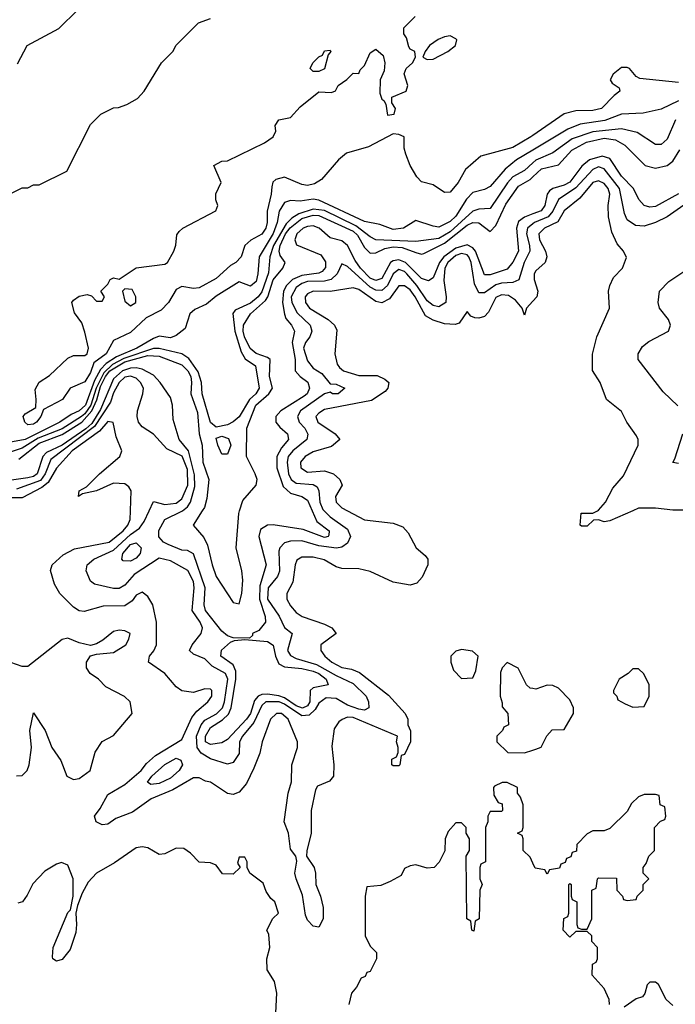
# Model space of a CAD drawing. Header units: inches. Extents: x 2348352 to 2479776, y 460422 to 613655.
# Tile 490 of 590: x 2428201 to 2430499, y 568270 to 571721. Entities that reach past the tile are written whole.
import ezdxf

# ---------------------------------------------------------------- set-up
doc = ezdxf.new("R2010")
doc.units = ezdxf.units.IN
doc.header["$MEASUREMENT"] = 0
for name, color, linetype in [('C4526', 7, 'Continuous'), ('C4527', 7, 'Continuous'), ('C4536', 7, 'Continuous'), ('C4537', 7, 'Continuous')]:
    doc.layers.add(name, color=color, linetype=linetype)

msp = doc.modelspace()

# ---------------------------------------------------------------- linework, layer by layer
at = {"layer": 'C4526', "color": 4}
for points, elevation in [([(2429350.1, 570000), (2429410, 569968.5), (2429510, 569957), (2429543.7, 569943.7), (2429562.8, 569922.8), (2429591, 569870), (2429622.8, 569842.8), (2429631.3, 569830), (2429631.3, 569810), (2429612.1, 569767.9), (2429593.1, 569746.9), (2429570, 569739.6), (2429510, 569749.3), (2429430, 569787.3), (2429390, 569797), (2429330, 569798), (2429310, 569803.7), (2429267.9, 569827.9), (2429230, 569836.9), (2429190, 569838), (2429173.2, 569826.8), (2429166.4, 569810), (2429158.7, 569750), (2429138, 569710), (2429138, 569690), (2429150, 569667.3), (2429170, 569644), (2429191, 569630), (2429270, 569602.4), (2429294.8, 569590), (2429311, 569570), (2429257.3, 569530), (2429256.3, 569510), (2429270.6, 569490), (2429294.9, 569470), (2429330, 569450.4), (2429364.7, 569444.7), (2429392.8, 569432.8), (2429494.4, 569354.4), (2429552, 569290), (2429562, 569270), (2429562, 569250), (2429571.6, 569228.4), (2429571.3, 569190), (2429550, 569146), (2429538, 569142), (2429534, 569110), (2429530, 569106), (2429510, 569106), (2429506, 569110), (2429506, 569130), (2429522, 569138), (2429527.3, 569152.7), (2429528, 569170), (2429522, 569190), (2429526, 569210), (2429370, 569275), (2429350, 569276.8), (2429331, 569269), (2429319.4, 569260.6), (2429303.9, 569236.1), (2429294.9, 569174.9), (2429302.8, 569110), (2429301, 569070), (2429287.3, 569052.7), (2429244.9, 569035.1), (2429238, 569022), (2429223.1, 568950), (2429222.6, 568870), (2429207.9, 568807.9), (2429206.8, 568790), (2429233.1, 568750), (2429238.3, 568730), (2429238.7, 568690), (2429255.8, 568650), (2429264.9, 568610), (2429265.3, 568570), (2429250, 568540.9), (2429230, 568544.5), (2429210, 568565.1), (2429202.9, 568582.9), (2429192.5, 568652.5), (2429169.8, 568709.8), (2429166.2, 568730), (2429172.3, 568772.3), (2429169.6, 568789.6), (2429150, 568814), (2429143, 568870), (2429128.2, 568910), (2429142.6, 569010), (2429153.6, 569050), (2429154.7, 569110), (2429175.1, 569170), (2429175.1, 569190), (2429142, 569270), (2429119, 569290), (2429101, 569290), (2429080.5, 569270), (2429050.8, 569190), (2429043, 569150), (2429021.7, 569098.3), (2428995.8, 569044.2), (2428970, 569014), (2428950, 569005.6), (2428930, 569009.6), (2428870, 569049.2), (2428852.3, 569052.3), (2428830, 569064), (2428810, 569064), (2428737.6, 569022.4), (2428661.6, 568990), (2428596.7, 568943.3), (2428538.4, 568921.6), (2428510, 568901.2), (2428490, 568899.3), (2428469, 568910), (2428464, 568930), (2428483.7, 568956.3), (2428510, 569005.5), (2428570, 569040.3), (2428627.3, 569090), (2428645.7, 569114.3), (2428677.7, 569142.3), (2428770, 569198.8), (2428804.9, 569275.1), (2428822.5, 569297.5), (2428861.2, 569330), (2428874.5, 569350), (2428874.5, 569370), (2428870, 569375.1), (2428850, 569376), (2428810, 569362.7), (2428770, 569369.2), (2428750, 569382.7), (2428709.7, 569429.7), (2428653.2, 569470), (2428656, 569490), (2428671.3, 569508.7), (2428680.5, 569530), (2428680.5, 569610), (2428667.8, 569670), (2428650, 569699.3), (2428630, 569715.1), (2428610, 569703.7), (2428595.9, 569684.1), (2428570, 569666.6), (2428493.8, 569666.2), (2428427.2, 569647.2), (2428410, 569649.4), (2428390, 569662.7), (2428342, 569710), (2428323.1, 569743.1), (2428308.9, 569791.1), (2428315.3, 569810), (2428354.2, 569845.8), (2428393.5, 569866.5), (2428515.1, 569890), (2428563.9, 569930), (2428579.8, 569950), (2428588.5, 569970), (2428589.4, 570000)], 72), ([(2429268.7, 570000), (2429290, 569979), (2429350, 569935.8), (2429360.3, 569910), (2429350, 569886), (2429330, 569872.4), (2429311.2, 569868.8), (2429250, 569877.3), (2429190, 569894.6), (2429150, 569893.5), (2429130, 569887.3), (2429112.7, 569870), (2429110, 569858), (2429112.1, 569787.9), (2429105.3, 569770), (2429072.7, 569730), (2429070.2, 569690), (2429111, 569631), (2429130, 569590.6), (2429156.3, 569570), (2429140.3, 569510), (2429150, 569493), (2429170, 569482.8), (2429241.7, 569461.7), (2429310, 569422.5), (2429370, 569394.9), (2429415.2, 569350), (2429424.2, 569330), (2429425.5, 569310), (2429410, 569301.1), (2429390, 569304.8), (2429350, 569318.2), (2429310, 569342.4), (2429275.9, 569344.1), (2429250, 569326.3), (2429236.7, 569303.3), (2429215.8, 569284.2), (2429190, 569281), (2429130, 569322), (2429111.1, 569330), (2429064.4, 569330), (2429050, 569318), (2429022, 569258), (2428982.4, 569210), (2428971.6, 569190), (2428970.2, 569149.8), (2428950, 569118), (2428930, 569112.3), (2428870, 569131.1), (2428837.4, 569150), (2428823.2, 569170), (2428821.3, 569210), (2428836.8, 569250), (2428850, 569266), (2428891.4, 569288.6), (2428912.2, 569310), (2428919.1, 569330), (2428930.6, 569410), (2428922.9, 569430), (2428875.9, 569455.9), (2428850, 569480.7), (2428810, 569498), (2428796, 569510), (2428805.6, 569530), (2428837.4, 569570), (2428841.7, 569590), (2428833.5, 569610), (2428806.3, 569650), (2428813.3, 569730), (2428810, 569752.7), (2428790.8, 569790.8), (2428730, 569825.1), (2428690, 569834), (2428603, 569777), (2428570, 569739.5), (2428550, 569727.8), (2428530, 569728), (2428463.3, 569743.3), (2428450, 569753.2), (2428434.5, 569790), (2428438, 569810), (2428460.9, 569830), (2428530, 569862.3), (2428590, 569917.1), (2428621.5, 569938.5), (2428637.4, 569962.6), (2428655, 570000)], 68), ([(2429226.7, 570000), (2429243, 569963), (2429286, 569930), (2429284.9, 569915.1), (2429282.8, 569910), (2429270, 569906.8), (2429194.3, 569934.3), (2429090, 569951.2), (2429070, 569949.6), (2429045.1, 569934.9), (2429039.5, 569910), (2429064.9, 569810), (2429043.3, 569736.7), (2429041.4, 569690), (2429061.2, 569630), (2429062.7, 569610), (2429039.4, 569580.6), (2429017.3, 569570), (2429016.8, 569563.2), (2429006.8, 569553.2), (2428950, 569555.1), (2428930, 569562), (2428910, 569577.6), (2428852.9, 569650), (2428847.9, 569670), (2428851.3, 569730), (2428810, 569849.7), (2428790, 569860.4), (2428770, 569861.7), (2428721.4, 569881.4), (2428705.1, 569890), (2428688.5, 569908.5), (2428689.2, 569930.8), (2428710.5, 569969.5), (2428770, 569998.5), (2428771.9, 570000)], 64), ([(2428841.4, 570000), (2428809.7, 569950), (2428846.5, 569906.5), (2428859.9, 569879.9), (2428875.6, 569810), (2428890, 569769.7), (2428950, 569679), (2428970, 569674), (2428980.3, 569710), (2428983.7, 569756.3), (2428980.2, 569790), (2428960.2, 569870), (2428969.2, 569990.8), (2428972.1, 570000)], 56), ([(2428190, 569071.3), (2428210, 569072), (2428228, 569090), (2428234, 569110), (2428242.7, 569170), (2428237.2, 569230), (2428250, 569292), (2428290.5, 569230.5), (2428314, 569170), (2428345.2, 569125.2), (2428366, 569070), (2428390, 569058), (2428410, 569062), (2428448, 569090), (2428465.6, 569154.4), (2428490, 569192), (2428530, 569212), (2428595.3, 569290), (2428588, 569330), (2428569.1, 569349.1), (2428503.1, 569383.1), (2428478, 569410), (2428448, 569430), (2428435.3, 569450), (2428435.3, 569470), (2428450, 569492), (2428470, 569498), (2428530, 569503.8), (2428573.2, 569530), (2428584, 569550), (2428588, 569570), (2428570, 569579), (2428550, 569581.2), (2428530, 569577.2), (2428493, 569547), (2428470, 569533.2), (2428450, 569528), (2428410, 569537.2), (2428370, 569553.2), (2428350, 569548.7), (2428230, 569454), (2428210, 569454), (2428170, 569468)], 76), ([(2430000, 569376.7), (2429990, 569378), (2429978, 569390), (2429948.4, 569448.4), (2429910, 569468), (2429892, 569450), (2429886.4, 569433.6), (2429884.7, 569350), (2429892.7, 569327.3), (2429892.7, 569312.7), (2429912, 569290), (2429914, 569250), (2429898, 569242), (2429894, 569230), (2429874, 569210), (2429874, 569190), (2429912.7, 569152.7), (2429970, 569151.3), (2430000, 569161.3)], 76), ([(2430000, 568764.9), (2429990, 568786), (2429966, 568810), (2429966, 568850), (2429962, 568862), (2429946, 568870), (2429962, 568878), (2429966, 568890), (2429966, 568970), (2429956.4, 568996.4), (2429946, 569010), (2429946, 569030), (2429910, 569048), (2429892.7, 569047.3), (2429865.4, 569034.6), (2429862, 569030), (2429863.6, 569003.6), (2429878, 568978), (2429892.7, 568972.7), (2429894, 568950), (2429890, 568946), (2429850, 568946), (2429842, 568930), (2429842, 568910), (2429834, 568890), (2429834, 568770), (2429818, 568762), (2429814, 568750), (2429814, 568710), (2429822, 568690), (2429814, 568670), (2429812, 568570), (2429798, 568562), (2429792.7, 568527.3), (2429786, 568530), (2429782, 568562), (2429768, 568570), (2429766, 568790), (2429778, 568810), (2429778, 568850), (2429766, 568870), (2429766, 568890), (2429750, 568906), (2429730, 568906), (2429703.6, 568876.4), (2429692, 568850), (2429691.6, 568808.4), (2429671.6, 568768.4), (2429654, 568750), (2429630, 568748), (2429590, 568759), (2429570, 568755.3), (2429550, 568746), (2429538, 568722), (2429499.6, 568700.4), (2429467.3, 568687.3), (2429418, 568682), (2429412, 568650), (2429412, 568510), (2429430, 568474), (2429451.6, 568451.6), (2429452, 568430), (2429430, 568386), (2429418, 568382), (2429412, 568368), (2429398, 568362), (2429382, 568330), (2429364.7, 568310), (2429354.8, 568270)], 76), ([(2429095.3, 568170), (2429102, 568310), (2429094, 568350), (2429068.4, 568391.6), (2429068, 568430), (2429078, 568470), (2429074.6, 568514.6), (2429068, 568530), (2429088.7, 568571.3), (2429108, 568590), (2429095.3, 568630), (2429081.2, 568641.2), (2429065.2, 568665.2), (2429054.5, 568694.5), (2429008, 568730), (2428998, 568750), (2428998, 568770), (2428990, 568786), (2428970, 568786), (2428964.7, 568764.7), (2428974, 568750), (2428950, 568726), (2428912.7, 568727.3), (2428890, 568758), (2428870, 568766), (2428830, 568768), (2428800.4, 568800.4), (2428776.4, 568816.4), (2428750, 568818), (2428710, 568798), (2428690, 568795.3), (2428650, 568819), (2428630, 568822), (2428610, 568819), (2428533.7, 568766.3), (2428471, 568730), (2428441.1, 568698.9), (2428419.8, 568660.2), (2428403.6, 568616.4), (2428398, 568590), (2428401, 568550), (2428398, 568522), (2428378, 568462), (2428350, 568428), (2428330, 568422), (2428318, 568430), (2428316.4, 568436.4), (2428319, 568470), (2428370, 568592), (2428379, 568601), (2428389, 568650), (2428388.7, 568710), (2428370, 568758), (2428347.3, 568767.3), (2428330, 568762), (2428290, 568737.2), (2428246.9, 568693.1), (2428227.5, 568652.5), (2428211.3, 568630), (2428195.3, 568624.7)], 76)]:
    msp.add_lwpolyline(points, dxfattribs=dict(at, elevation=elevation))
for points, elevation in [([(2428590, 569823.5), (2428564.2, 569824.2), (2428559.5, 569830), (2428562.3, 569850), (2428590, 569882.2), (2428610, 569887.6), (2428627.6, 569870), (2428623.2, 569850), (2428610, 569834)], 64), ([(2429192.2, 569307.8), (2429170, 569316.5), (2429130, 569344.5), (2429110, 569351.1), (2429070, 569357.9), (2429050, 569356.5), (2429036.9, 569350), (2429024.8, 569335.2), (2429010.1, 569289.9), (2428996.8, 569270), (2428930, 569198.3), (2428910, 569186.9), (2428870, 569180.4), (2428852, 569190), (2428852.4, 569210), (2428870, 569240.2), (2428912.3, 569267.7), (2428932.7, 569287.3), (2428942.3, 569310), (2428959.3, 569410), (2428958.5, 569438.5), (2428950, 569459.8), (2428906.3, 569490), (2428908.4, 569511.6), (2428940.5, 569539.5), (2428954.3, 569545.7), (2428990.6, 569549.4), (2429070, 569542), (2429089.2, 569529.2), (2429097.8, 569490), (2429110, 569464), (2429130, 569453.4), (2429190, 569447.2), (2429230, 569438), (2429250.2, 569430), (2429276, 569410), (2429282, 569390), (2429230, 569379.2), (2429219.6, 569370), (2429217.8, 569330), (2429210, 569316.4)], 64), ([(2429750, 569514), (2429730, 569508), (2429712, 569490), (2429712, 569470), (2429722, 569442), (2429750, 569412), (2429790, 569414), (2429800.4, 569439.6), (2429808, 569490), (2429788.4, 569508.4)], 76), ([(2428660.5, 569040.5), (2428649.5, 569049.5), (2428664, 569070), (2428710, 569111.3), (2428750, 569132.7), (2428766.6, 569126.6), (2428771.4, 569110), (2428760.3, 569090), (2428730, 569062.7), (2428690, 569043.8)], 68)]:
    msp.add_lwpolyline(points, close=True, dxfattribs=dict(at, elevation=elevation))
at = {"layer": 'C4527', "color": 4}
for points, elevation in [([(2428110, 571082), (2428210, 571132), (2428230, 571132), (2428250, 571142), (2428270, 571142), (2428366, 571190), (2428450, 571354), (2428486, 571390), (2428530, 571412), (2428547.3, 571412.7), (2428576.4, 571423.6), (2428614.6, 571445.4), (2428638, 571470), (2428698, 571570), (2428738, 571610), (2428750, 571632), (2428828, 571710), (2428870, 571724.7)], 48), ([(2428193.6, 571566.4), (2428228, 571630), (2428338, 571690), (2428404.7, 571755.3)], 52), ([(2430000, 571314.9), (2429993, 571310), (2429930, 571273), (2429817.2, 571242.8), (2429763.6, 571196.4), (2429738.4, 571150), (2429710, 571116), (2429690, 571115.1), (2429650, 571142), (2429610, 571152.7), (2429592.7, 571170), (2429569.3, 571210), (2429555.1, 571250), (2429549.2, 571270.8), (2429549, 571310), (2429530, 571318.4), (2429510, 571320.9), (2429424, 571276), (2429346.9, 571253.1), (2429318.5, 571230), (2429258.7, 571161.3), (2429234.5, 571145.5), (2429210, 571140.4), (2429190, 571143.1), (2429130, 571169.7), (2429099, 571161), (2429088.7, 571151.3), (2429084.8, 571135.2), (2429083.2, 571110), (2429069, 571050), (2429069.1, 571010), (2429063.6, 570990), (2429050, 570969.7), (2429011.8, 570948.2), (2428990.8, 570930), (2428977.3, 570890), (2428958.8, 570870), (2428939.9, 570860.1), (2428890, 570814), (2428830, 570781.2), (2428810, 570779), (2428770, 570786), (2428750, 570776), (2428722.8, 570730), (2428697, 570703), (2428644.4, 570675.6), (2428590, 570625.2), (2428530, 570597.2), (2428504, 570550), (2428461.7, 570518.3), (2428450, 570484.5), (2428430, 570452.3), (2428378, 570430), (2428350.8, 570390), (2428285.2, 570354.8), (2428275.5, 570330), (2428260.7, 570310), (2428250, 570303.6), (2428230, 570301.2), (2428219, 570310), (2428214, 570330), (2428220.2, 570339.8), (2428257.5, 570362.5), (2428259.5, 570390), (2428255.1, 570424.9), (2428269.6, 570450.4), (2428305.4, 570474.6), (2428370, 570534.8), (2428390, 570544), (2428430, 570544.7), (2428438, 570550), (2428442, 570570), (2428430, 570626), (2428419, 570659), (2428393.6, 570693.6), (2428384, 570730), (2428390, 570738), (2428410, 570752), (2428438, 570758), (2428452.7, 570752.7), (2428470, 570734), (2428490, 570734), (2428498, 570750), (2428486, 570770), (2428510, 570794), (2428518, 570810), (2428530, 570816), (2428550, 570812), (2428610, 570851), (2428710, 570864), (2428719, 570870), (2428742, 570910), (2428749, 570931), (2428752.5, 570967.5), (2428760.7, 570979.3), (2428773.2, 570990), (2428889, 571051), (2428895.3, 571070), (2428889, 571090), (2428888.9, 571111.1), (2428908, 571150), (2428882, 571210), (2428910, 571224.7), (2428930, 571226), (2429059, 571290), (2429089.2, 571310), (2429099.3, 571330), (2429097.2, 571350), (2429109.5, 571370.5), (2429150, 571378.8), (2429184.4, 571415.6), (2429250, 571467.7), (2429294, 571466), (2429308.7, 571471.3), (2429318, 571490), (2429348.4, 571511.6), (2429370, 571534), (2429390, 571532), (2429394.5, 571545.5), (2429410, 571561), (2429430, 571604.7), (2429450, 571618), (2429475.6, 571595.6), (2429481.6, 571570), (2429478.8, 571541.2), (2429464.4, 571510), (2429463.7, 571463.7), (2429470, 571442), (2429478, 571438), (2429484.7, 571424.7), (2429490, 571386), (2429514, 571390), (2429518, 571410), (2429506, 571430), (2429506, 571450), (2429555.3, 571470), (2429562, 571490), (2429548.4, 571531.6), (2429555.3, 571550), (2429578, 571570), (2429588, 571590), (2429586, 571610), (2429570, 571618), (2429565.6, 571625.6), (2429557.2, 571657.2), (2429548, 571672), (2429547.3, 571692.7), (2429587.3, 571732.7)], 44), ([(2430000, 571264.3), (2429943.1, 571230), (2429902.5, 571197.5), (2429850, 571137), (2429830, 571125.6), (2429790, 571115.1), (2429767.6, 571092.4), (2429730, 571032.6), (2429710, 571013.7), (2429670, 570994.3), (2429650, 570996.9), (2429590, 571017.2), (2429546, 570990), (2429510, 570986), (2429463.3, 571003.3), (2429410, 571013.3), (2429250, 571088.9), (2429230, 571092.3), (2429184.9, 571084.9), (2429150, 571087.3), (2429130, 571080.9), (2429110.2, 571049.8), (2429104.1, 571010), (2429090, 570971.2), (2429041.2, 570890), (2429036.5, 570830), (2429030, 570803.7), (2429010, 570787.3), (2428970, 570802.9), (2428890, 570752.6), (2428855.8, 570724.2), (2428814.6, 570705.4), (2428798, 570690), (2428781.7, 570638.3), (2428750, 570614), (2428730, 570606.3), (2428690, 570611.8), (2428670, 570604), (2428611.6, 570570), (2428541, 570539), (2428504.4, 570515.6), (2428484.9, 570495.1), (2428463.4, 570456.6), (2428431.6, 570370), (2428410, 570350.8), (2428382.2, 570337.8), (2428342, 570310), (2428221.1, 570250), (2428150, 570236.4)], 48), ([(2430000, 571219.6), (2429970, 571192.6), (2429930, 571169.8), (2429910.8, 571149.2), (2429850, 571059.6), (2429810, 571057.4), (2429790, 571049.8), (2429710, 570977.5), (2429670, 570954.6), (2429590, 570943.5), (2429450, 570949.8), (2429430, 570959.7), (2429379, 570999), (2429270, 571051.9), (2429230, 571056.8), (2429179.5, 571040.5), (2429154.6, 571025.4), (2429134.9, 571005.1), (2429091.3, 570930), (2429078, 570890), (2429073.4, 570833.4), (2429050, 570767.1), (2429037.2, 570750), (2429010, 570727.9), (2428956.8, 570703.2), (2428948.1, 570691.9), (2428955, 570630), (2428977, 570557), (2428992, 570532), (2429027.7, 570507.7), (2429040.2, 570430), (2429028.7, 570410), (2429006.3, 570390), (2428970, 570329.6), (2428950, 570311.6), (2428930, 570301.2), (2428890, 570293.2), (2428870, 570309), (2428841.1, 570410), (2428838, 570450), (2428826.6, 570486.6), (2428793.6, 570533.6), (2428770, 570549.8), (2428690, 570568.6), (2428670, 570568.2), (2428565.8, 570534.2), (2428526.8, 570513.2), (2428496, 570484), (2428469.2, 570430), (2428451.1, 570370), (2428430, 570339.3), (2428418.3, 570330), (2428350, 570287.3), (2428266.1, 570253.9), (2428210, 570218.9), (2428130, 570194.3)], 52), ([(2428972.1, 570000), (2428983.7, 570036.3), (2429030.2, 570089.8), (2429033.1, 570110), (2429027.2, 570130), (2428996.1, 570190), (2428997.2, 570290), (2429029.3, 570370), (2429074.6, 570410), (2429087.7, 570430), (2429076.9, 570470), (2429079.5, 570530), (2429070, 570537.7), (2429030, 570551), (2429008.6, 570568.6), (2428989.5, 570610), (2428984.6, 570630), (2428986.2, 570650), (2429010.2, 570690), (2429062.5, 570737.5), (2429070.6, 570749.4), (2429090, 570809.8), (2429123.6, 570850), (2429132.2, 570870), (2429114.8, 570894.8), (2429110.9, 570910), (2429114.1, 570930), (2429133, 570970), (2429148.8, 570991.2), (2429190, 571023.8), (2429230, 571036), (2429250, 571034.9), (2429370, 570979.9), (2429385.6, 570965.6), (2429410, 570923), (2429430, 570902.3), (2429450, 570904.2), (2429480.9, 570919.1), (2429510, 570924.9), (2429542.2, 570922.2), (2429590, 570904.6), (2429610, 570899.8), (2429617.8, 570902.2), (2429690, 570938.2), (2429770, 571000.6), (2429790, 571009.8), (2429810, 571008.6), (2429850, 570979.3), (2429870, 570999.5), (2429905.3, 571074.7), (2429950, 571137.7), (2429990, 571160.4), (2430000, 571169.9)], 56), ([(2430000, 571040.4), (2429970.8, 571029.2), (2429950, 571014), (2429942.3, 570990), (2429949, 570910), (2429930, 570871.8), (2429910, 570846.6), (2429850, 570826.9), (2429830, 570827.3), (2429799, 570910), (2429790, 570922), (2429770, 570932.3), (2429730, 570919.9), (2429687.9, 570890), (2429672.8, 570870), (2429650, 570816.2), (2429634, 570806), (2429610, 570813.8), (2429553.6, 570870), (2429530, 570878.9), (2429510, 570876.3), (2429501.2, 570870), (2429470, 570814.3), (2429450, 570806.5), (2429430, 570815), (2429395.4, 570850), (2429376.7, 570876.7), (2429350, 570929.7), (2429330, 570946.4), (2429290, 570956.1), (2429250.8, 570990), (2429230, 570998.2), (2429210, 570996.7), (2429194.7, 570990), (2429173, 570970), (2429165.6, 570950), (2429171.7, 570931.7), (2429257, 570897), (2429273, 570873), (2429272.6, 570852.6), (2429261.3, 570838.7), (2429250, 570832.9), (2429190, 570824.2), (2429157.7, 570810), (2429136.5, 570790), (2429126.4, 570770), (2429122.7, 570730), (2429128.9, 570688.9), (2429133.7, 570673.7), (2429154.4, 570650), (2429164.2, 570630), (2429155.9, 570590), (2429167.2, 570530), (2429167.2, 570490), (2429184.4, 570470), (2429211, 570451), (2429216.9, 570430), (2429208.9, 570410), (2429198.7, 570401.3), (2429117.1, 570350), (2429099.5, 570330), (2429099.5, 570310), (2429112.7, 570292.7), (2429140.5, 570270), (2429143.1, 570250), (2429119.3, 570220.7), (2429102.6, 570190), (2429102.9, 570150), (2429124.7, 570084.7), (2429150, 570062), (2429190.2, 570050.2), (2429210, 570037.6), (2429226.7, 570000)], 64), ([(2430000, 571005.7), (2429980.7, 570990), (2429977.1, 570970), (2429988.4, 570930), (2429989.2, 570910), (2429969.2, 570870), (2429950.2, 570809.8), (2429930, 570800.4), (2429890, 570798), (2429870, 570791.7), (2429830, 570763.5), (2429810, 570763.6), (2429795.4, 570795.4), (2429783.9, 570870), (2429775.9, 570890), (2429770, 570896.8), (2429750, 570901.4), (2429730, 570895), (2429701.4, 570870), (2429691, 570850), (2429687.5, 570807.5), (2429696.5, 570750), (2429694.4, 570730), (2429670, 570715.1), (2429650, 570718.9), (2429630, 570735.8), (2429593.5, 570790), (2429557.8, 570830), (2429550, 570838.2), (2429530, 570846), (2429510.2, 570829.8), (2429490.7, 570789.3), (2429470, 570771.7), (2429450, 570773.2), (2429430, 570783.4), (2429350, 570856.2), (2429330, 570866), (2429314, 570830), (2429293, 570810), (2429270, 570804.8), (2429210, 570803.2), (2429190, 570796.8), (2429170, 570782.3), (2429153, 570750), (2429155, 570730), (2429174.2, 570694.2), (2429219.5, 570650), (2429225.7, 570630), (2429218.7, 570610), (2429202.6, 570590), (2429196.5, 570570), (2429210, 570525.5), (2429230, 570500.3), (2429260.6, 570480.6), (2429290, 570444.7), (2429310, 570444), (2429340.7, 570430), (2429318, 570410), (2429298, 570410), (2429290, 570415.3), (2429270, 570409.6), (2429186, 570350), (2429174.9, 570330), (2429180.3, 570310), (2429200.3, 570290), (2429211.7, 570268.3), (2429207.2, 570250), (2429158.3, 570210), (2429142.8, 570190), (2429139.2, 570170), (2429143.8, 570130), (2429153.1, 570110), (2429170, 570096.9), (2429230, 570092.6), (2429243.6, 570083.6), (2429250.2, 570070.2), (2429253.2, 570030), (2429264.3, 570004.3), (2429268.7, 570000)], 68), ([(2430000, 570734.8), (2429978, 570710), (2429970, 570686), (2429962, 570710), (2429938.5, 570738.5), (2429914, 570754), (2429890, 570757.3), (2429870, 570747.3), (2429844.2, 570695.8), (2429830, 570680.9), (2429810, 570675.1), (2429796.5, 570676.5), (2429782, 570682), (2429770, 570698), (2429742, 570658), (2429727.5, 570652.5), (2429690, 570655.6), (2429650, 570667.6), (2429623.7, 570683.7), (2429587.8, 570750), (2429570, 570774), (2429550, 570788.5), (2429530, 570788), (2429497, 570743), (2429470, 570728.2), (2429450, 570733.3), (2429390, 570775.3), (2429370, 570781.1), (2429290, 570768.5), (2429230, 570769.6), (2429210, 570760.7), (2429201.3, 570750), (2429203.1, 570730), (2429217.1, 570710), (2429283, 570670), (2429304.9, 570650), (2429313.4, 570633.4), (2429306.4, 570550), (2429313.7, 570513.7), (2429321.7, 570501.7), (2429336.3, 570490), (2429390, 570474.3), (2429454.3, 570474.3), (2429481.6, 570461.6), (2429494.8, 570450), (2429491, 570430), (2429482.4, 570417.6), (2429434, 570386), (2429270, 570354.5), (2429250, 570342), (2429239.3, 570330), (2429246.4, 570310), (2429306.8, 570270), (2429322.8, 570250), (2429294.4, 570225.6), (2429230, 570206), (2429202, 570190), (2429186, 570170), (2429187, 570150), (2429210, 570135.8), (2429270, 570140.3), (2429300.7, 570130), (2429322.8, 570110), (2429331.3, 570090), (2429308.2, 570050), (2429310.6, 570030), (2429330, 570010.6), (2429350.1, 570000)], 72), ([(2428198.7, 570181.3), (2428270, 570237.3), (2428350, 570267.2), (2428418.9, 570310), (2428454.1, 570350), (2428471.7, 570388.3), (2428485, 570435), (2428501.9, 570470), (2428517.3, 570490), (2428570, 570522.3), (2428650, 570543.7), (2428690, 570542), (2428770, 570511.6), (2428790.4, 570490.4), (2428801, 570470), (2428803.9, 570450), (2428800.6, 570410), (2428824.1, 570344.1), (2428829.8, 570270), (2428841.4, 570230), (2428842.8, 570170), (2428864.6, 570110), (2428856.9, 570043.1), (2428848.6, 570011.4), (2428841.4, 570000)], 56), ([(2428771.9, 570000), (2428790, 570014.4), (2428800.2, 570030), (2428815, 570085), (2428813.8, 570126.2), (2428792.5, 570210), (2428759.8, 570250), (2428739.4, 570319.4), (2428737.4, 570370), (2428730, 570397.2), (2428694, 570450), (2428670, 570475.1), (2428630, 570496.8), (2428610, 570501.4), (2428590, 570499.7), (2428562.2, 570490), (2428530, 570462.6), (2428484.6, 570355.4), (2428453.7, 570306.3), (2428432.8, 570287.2), (2428350, 570230.4), (2428295.7, 570204.3), (2428283, 570190), (2428262.8, 570130), (2428250, 570120.6), (2428230, 570115), (2428130, 570101)], 64), ([(2428655, 570000), (2428670, 570032), (2428710, 570022), (2428750, 570026.9), (2428770, 570042), (2428790.4, 570089.6), (2428790, 570145.2), (2428771.3, 570191.3), (2428717.4, 570217.4), (2428670, 570268.7), (2428630, 570294), (2428617.2, 570310), (2428612.7, 570330), (2428614.5, 570350), (2428633, 570410), (2428634.7, 570430), (2428625.1, 570450), (2428610, 570465.1), (2428590, 570471.6), (2428570, 570467.8), (2428549.4, 570450), (2428530, 570413.3), (2428519.6, 570380.4), (2428464.1, 570295.9), (2428310, 570179.8), (2428291, 570129), (2428273.8, 570106.2), (2428190, 570075.2)], 68), ([(2428589.4, 570000), (2428591.6, 570070), (2428583.6, 570083.6), (2428570, 570094), (2428530, 570096.2), (2428470, 570069.5), (2428421, 570059), (2428408, 570050), (2428409.3, 570070), (2428435.5, 570084.5), (2428480.9, 570130), (2428552, 570190), (2428559.5, 570210), (2428539.1, 570259.1), (2428529.4, 570309.4), (2428510, 570313.3), (2428481.2, 570278.8), (2428385.6, 570210), (2428330, 570149.6), (2428301.2, 570098.8), (2428278.7, 570081.3), (2428210, 570045.6), (2428110, 570045.7)], 72)]:
    msp.add_lwpolyline(points, dxfattribs=dict(at, elevation=elevation))
for points, elevation in [([(2429710, 571664), (2429690, 571661.2), (2429667.9, 571652.1), (2429638, 571630), (2429622, 571610), (2429614, 571590), (2429630, 571582), (2429650, 571582.8), (2429702, 571610), (2429728.7, 571630), (2429733.2, 571650), (2429730, 571654)], 44), ([(2429230, 571539), (2429219, 571550), (2429229.3, 571570), (2429250, 571591), (2429263.1, 571596.9), (2429270, 571611.3), (2429290, 571614), (2429292, 571610), (2429282, 571598), (2429270, 571548.7), (2429250, 571539)], 44), ([(2428570, 570778), (2428562, 570770), (2428570, 570734), (2428590, 570718), (2428608, 570730), (2428608.7, 570750), (2428595.3, 570775.3)], 44), ([(2428910, 570198), (2428895.3, 570230), (2428890, 570254), (2428910, 570262), (2428932.8, 570252.8), (2428941, 570230), (2428930, 570198)], 52)]:
    msp.add_lwpolyline(points, close=True, dxfattribs=dict(at, elevation=elevation))
at = {"layer": 'C4536', "color": 4}
for points, elevation in [([(2430350.4, 570000), (2430270, 569964.5), (2430250, 569961.2), (2430230, 569968), (2430212.7, 569967.3), (2430190, 569946), (2430170, 569946), (2430166, 569950), (2430168.7, 569991.3), (2430210, 569992), (2430226, 570000)], 72), ([(2430000, 569161.3), (2430010, 569164.7), (2430028.4, 569171.6), (2430048.4, 569211.6), (2430067.3, 569232.7), (2430110, 569234), (2430142, 569290), (2430142, 569310), (2430130, 569338), (2430090, 569378), (2430070, 569388), (2430050, 569388.7), (2430010, 569375.3), (2430000, 569376.7)], 76), ([(2430268, 568270), (2430267.3, 568287.3), (2430250, 568326), (2430207.3, 568372.7), (2430208.4, 568411.6), (2430222, 568418), (2430226, 568430), (2430226, 568470), (2430206, 568490), (2430206, 568510), (2430190, 568526), (2430150, 568526), (2430130, 568506), (2430106, 568530), (2430108.4, 568571.6), (2430122, 568578), (2430126, 568590), (2430126, 568690), (2430130, 568694), (2430134, 568690), (2430134, 568650), (2430138, 568638), (2430154, 568630), (2430154, 568550), (2430158, 568538), (2430170, 568534), (2430190, 568534), (2430206, 568570), (2430206, 568670), (2430222, 568678), (2430226, 568710), (2430230, 568714), (2430292.7, 568712.7), (2430294, 568670), (2430314, 568650), (2430318, 568638), (2430330, 568634), (2430362, 568638), (2430366, 568650), (2430386, 568670), (2430386, 568690), (2430406, 568710), (2430386, 568730), (2430386, 568750), (2430396.4, 568763.6), (2430406, 568790), (2430426, 568810), (2430426, 568890), (2430447.3, 568912.7), (2430462, 568918), (2430466, 568930), (2430462, 568962), (2430446, 568970), (2430442, 569002), (2430430, 569006), (2430390, 569006), (2430370, 568998), (2430345.4, 568974.6), (2430330, 568946), (2430270, 568886), (2430250, 568878), (2430210, 568878), (2430190, 568868), (2430154, 568830), (2430152.7, 568807.3), (2430138, 568802), (2430132.7, 568787.3), (2430118, 568782), (2430112.7, 568767.3), (2430098, 568762), (2430092.7, 568747.3), (2430058, 568742), (2430050, 568726), (2430042, 568742), (2430008, 568748), (2430000, 568764.9)], 76), ([(2430490, 568266), (2430467.3, 568287.3), (2430440.4, 568340.4), (2430430, 568348), (2430410, 568348), (2430401, 568339), (2430392, 568308), (2430383.6, 568296.4), (2430362, 568290), (2430319.6, 568260.4)], 76)]:
    msp.add_lwpolyline(points, dxfattribs=dict(at, elevation=elevation))
at = {"layer": 'C4536', "color": 4, "elevation": 76}
msp.add_lwpolyline([(2430370, 569446), (2430350, 569446), (2430334, 569430), (2430302, 569410), (2430282, 569370), (2430282, 569362), (2430294, 569350), (2430298, 569338), (2430323.6, 569323.6), (2430350, 569312), (2430390, 569314), (2430408, 569350), (2430408, 569390), (2430388.4, 569428.4)], close=True, dxfattribs=at)
at = {"layer": 'C4537', "color": 4}
for points, elevation in [([(2430510, 571500.9), (2430375.3, 571515.3), (2430362, 571522), (2430338, 571550), (2430330, 571554), (2430310, 571553.2), (2430281, 571530), (2430271.3, 571510), (2430278, 571498), (2430302, 571482), (2430304.7, 571470), (2430284.5, 571455.5), (2430240.5, 571410), (2430210, 571402.3), (2430150, 571401.1), (2430110, 571391.3), (2430000, 571314.9)], 44), ([(2430510, 571436.8), (2430450, 571407), (2430386, 571394), (2430310, 571389.7), (2430251.7, 571368.3), (2430165.6, 571354.4), (2430122.2, 571337.8), (2430000, 571264.3)], 48), ([(2430500.3, 571370), (2430470, 571302.7), (2430450, 571283.7), (2430430, 571283.7), (2430365.7, 571325.7), (2430310, 571338), (2430210, 571328.3), (2430137.1, 571302.9), (2430070, 571254), (2430010, 571228.6), (2430000, 571219.6)], 52), ([(2430000, 571169.9), (2430030, 571198.4), (2430090, 571212.6), (2430136.1, 571263.9), (2430188, 571292), (2430250, 571305.6), (2430290, 571300.3), (2430321.8, 571281.8), (2430393.2, 571210), (2430430, 571201.1), (2430470, 571209.7), (2430490, 571225.6), (2430514.5, 571265.5)], 56), ([(2430510, 571111), (2430430, 571066.3), (2430410, 571063.6), (2430389.4, 571070), (2430371.1, 571091.1), (2430352.8, 571130), (2430310, 571172.1), (2430270, 571234.2), (2430243.1, 571243.1), (2430198.7, 571230), (2430172, 571208), (2430130, 571151.8), (2430110, 571140.7), (2430070.2, 571129.8), (2430058.4, 571121.6), (2430050.2, 571109.8), (2430041.8, 571070), (2430028.6, 571051.4), (2430000, 571040.4)], 64), ([(2430541.1, 571078.9), (2430470, 571029.7), (2430430, 571009.7), (2430390, 570997.7), (2430359.7, 570999.7), (2430330, 571019.3), (2430321.5, 571041.5), (2430304.1, 571130), (2430250, 571198.3), (2430230, 571204.8), (2430210, 571196.4), (2430150, 571131.7), (2430089.5, 571090.5), (2430070.1, 571049.9), (2430053.6, 571030), (2430005.3, 571010), (2430000, 571005.7)], 68), ([(2430226, 570000), (2430230, 570002), (2430254, 570030), (2430280.2, 570079.8), (2430317.5, 570122.5), (2430368.7, 570230), (2430368.7, 570250), (2430363.1, 570263.1), (2430328.7, 570310), (2430310, 570348), (2430258, 570390), (2430235.3, 570450), (2430208.4, 570491.6), (2430208.7, 570548.7), (2430224, 570610), (2430268.7, 570710), (2430265.2, 570770), (2430269.2, 570790), (2430282.5, 570817.5), (2430314, 570850), (2430328, 570888), (2430318, 570910), (2430295.5, 570935.5), (2430276.9, 570976.9), (2430264.5, 571030), (2430263.6, 571070), (2430269.7, 571110), (2430263.5, 571130), (2430250, 571146.6), (2430230, 571156.4), (2430210, 571151), (2430164.1, 571095.9), (2430110, 571051.5), (2430087, 571013), (2430040.5, 570990), (2430020.3, 570970), (2430023.6, 570950), (2430044.4, 570910), (2430048.4, 570890), (2430043, 570870), (2430010, 570840.9), (2430004.6, 570830), (2430004.9, 570810), (2430017.1, 570770), (2430013.4, 570750), (2430000, 570734.8)], 72), ([(2430507.5, 570367.5), (2430457, 570417), (2430369.2, 570530), (2430369, 570550), (2430384.1, 570575.9), (2430406.8, 570593.2), (2430475.3, 570630), (2430482, 570650), (2430475.3, 570670), (2430444, 570710), (2430439, 570730), (2430444, 570770), (2430477, 570803), (2430546.6, 570850)], 68), ([(2430510, 570166), (2430490, 570169.2), (2430498, 570182), (2430525.1, 570270)], 68), ([(2430595.6, 570000), (2430590, 570002), (2430490, 570002), (2430430, 570008.7), (2430370, 570008.7), (2430350.4, 570000)], 72)]:
    msp.add_lwpolyline(points, dxfattribs=dict(at, elevation=elevation))

doc.saveas('drawing.dxf')
